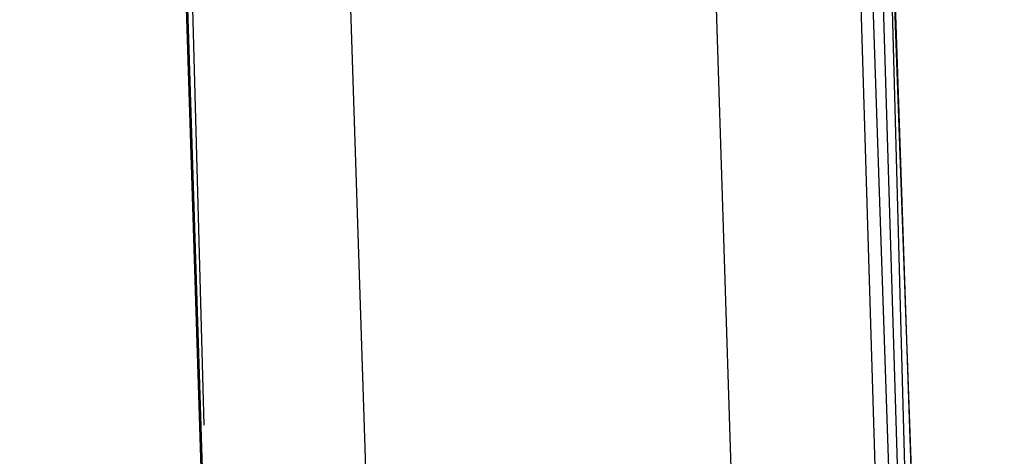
# Model space of a CAD drawing. Header units: feet. Extents: x -79 to 198, y -22 to 181.
# Tile 841 of 982: x 137.222 to 138.387, y 110.127 to 110.645. Entities that reach past the tile are written whole.
import ezdxf

# ---------------------------------------------------------------- set-up
doc = ezdxf.new("R2010")
doc.units = ezdxf.units.FT
doc.layers.add('A-AREA-UNIDAD', color=30, linetype='CONTINUOUS')
doc.layers.add('A-LINEA', color=7, linetype='CONTINUOUS')

msp = doc.modelspace()

# ---------------------------------------------------------------- linework, layer by layer
at = {"layer": 'A-AREA-UNIDAD'}
msp.add_lwpolyline([(119.36, 110.0089), (121.312, 109.5289), (121.92, 112.4089), (122.88, 112.4089), (135.808, 109.3333), (135.872, 108.1778), (135.552, 106.8444), (137.36, 106.4178), (137.408, 107.0933), (138.16, 107.0933), (137.888, 115.6089), (137.088, 126.2044), (136.16, 134.0622)], dxfattribs=at)
at = {"layer": 'A-LINEA'}
for p, q in [((137.44, 110.1644), (137.4267, 110.6578)), ((137.44, 110.1644), (137.4267, 110.6578)), ((137.6133, 110.6578), (137.7333, 106.9511)), ((137.6133, 110.6578), (137.7333, 106.9511))]:
    msp.add_line(p, q, dxfattribs=at)
for points in [[(138.3067, 108.7111), (138.2133, 112.1778), (138.0667, 115.6578), (137.8533, 119.1244), (137.6, 122.5911), (137.28, 126.0578), (136.9067, 129.5244), (136.48, 132.9778), (136, 136.4178), (135.4667, 139.8578), (134.88, 143.2844)], [(138.3067, 108.7111), (138.2133, 112.1778), (138.0667, 115.6578), (137.8533, 119.1244), (137.6, 122.5911), (137.28, 126.0578), (136.9067, 129.5244), (136.48, 132.9778), (136, 136.4178), (135.4667, 139.8578), (134.88, 143.2844)], [(138.3467, 106.2578), (138.2933, 109.6444), (138.1733, 113.0311), (138.0267, 116.4044), (137.8133, 119.7778), (137.5467, 123.1511), (137.2267, 126.5244), (136.8667, 129.8844), (136.4533, 133.2444), (135.9733, 136.5911), (135.4533, 139.9378), (134.88, 143.2711)], [(138.3467, 106.2578), (138.2933, 109.6444), (138.1733, 113.0311), (138.0267, 116.4044), (137.8133, 119.7778), (137.5467, 123.1511), (137.2267, 126.5244), (136.8667, 129.8844), (136.4533, 133.2444), (135.9733, 136.5911), (135.4533, 139.9378), (134.88, 143.2711)], [(137.5067, 106.2578), (137.4533, 109.6311), (137.3467, 112.9911), (137.1867, 116.3644), (136.9733, 119.7244), (136.72, 123.0844), (136.4, 126.4444), (136.04, 129.7911), (135.6267, 133.1378), (135.16, 136.4711), (134.64, 139.8044), (134.0667, 143.1244)], [(137.5067, 106.2578), (137.4533, 109.5911), (137.3467, 112.9244), (137.2, 116.2444), (136.9867, 119.5778), (136.7333, 122.8978), (136.4267, 126.2178), (136.0667, 129.5244), (135.6667, 132.8311), (135.2, 136.1378), (134.6933, 139.4311), (134.1333, 142.7111)], [(138.2267, 110.7911), (138.36, 106.8444), (138.3467, 106.8444), (138.3333, 106.8444), (138.2133, 110.7911), (138.2267, 110.7911)], [(138.2267, 110.7911), (138.36, 106.8444), (138.3467, 106.8444), (138.3333, 106.8444), (138.2133, 110.7911), (138.2267, 110.7911)], [(138.2533, 110.7911), (138.3867, 106.8444), (138.36, 106.8444), (138.24, 110.7911), (138.2533, 110.7911)], [(138.2533, 110.7911), (138.3867, 106.8444), (138.36, 106.8444), (138.24, 110.7911), (138.2533, 110.7911)]]:
    msp.add_lwpolyline(points, dxfattribs=at)

doc.saveas('drawing.dxf')
